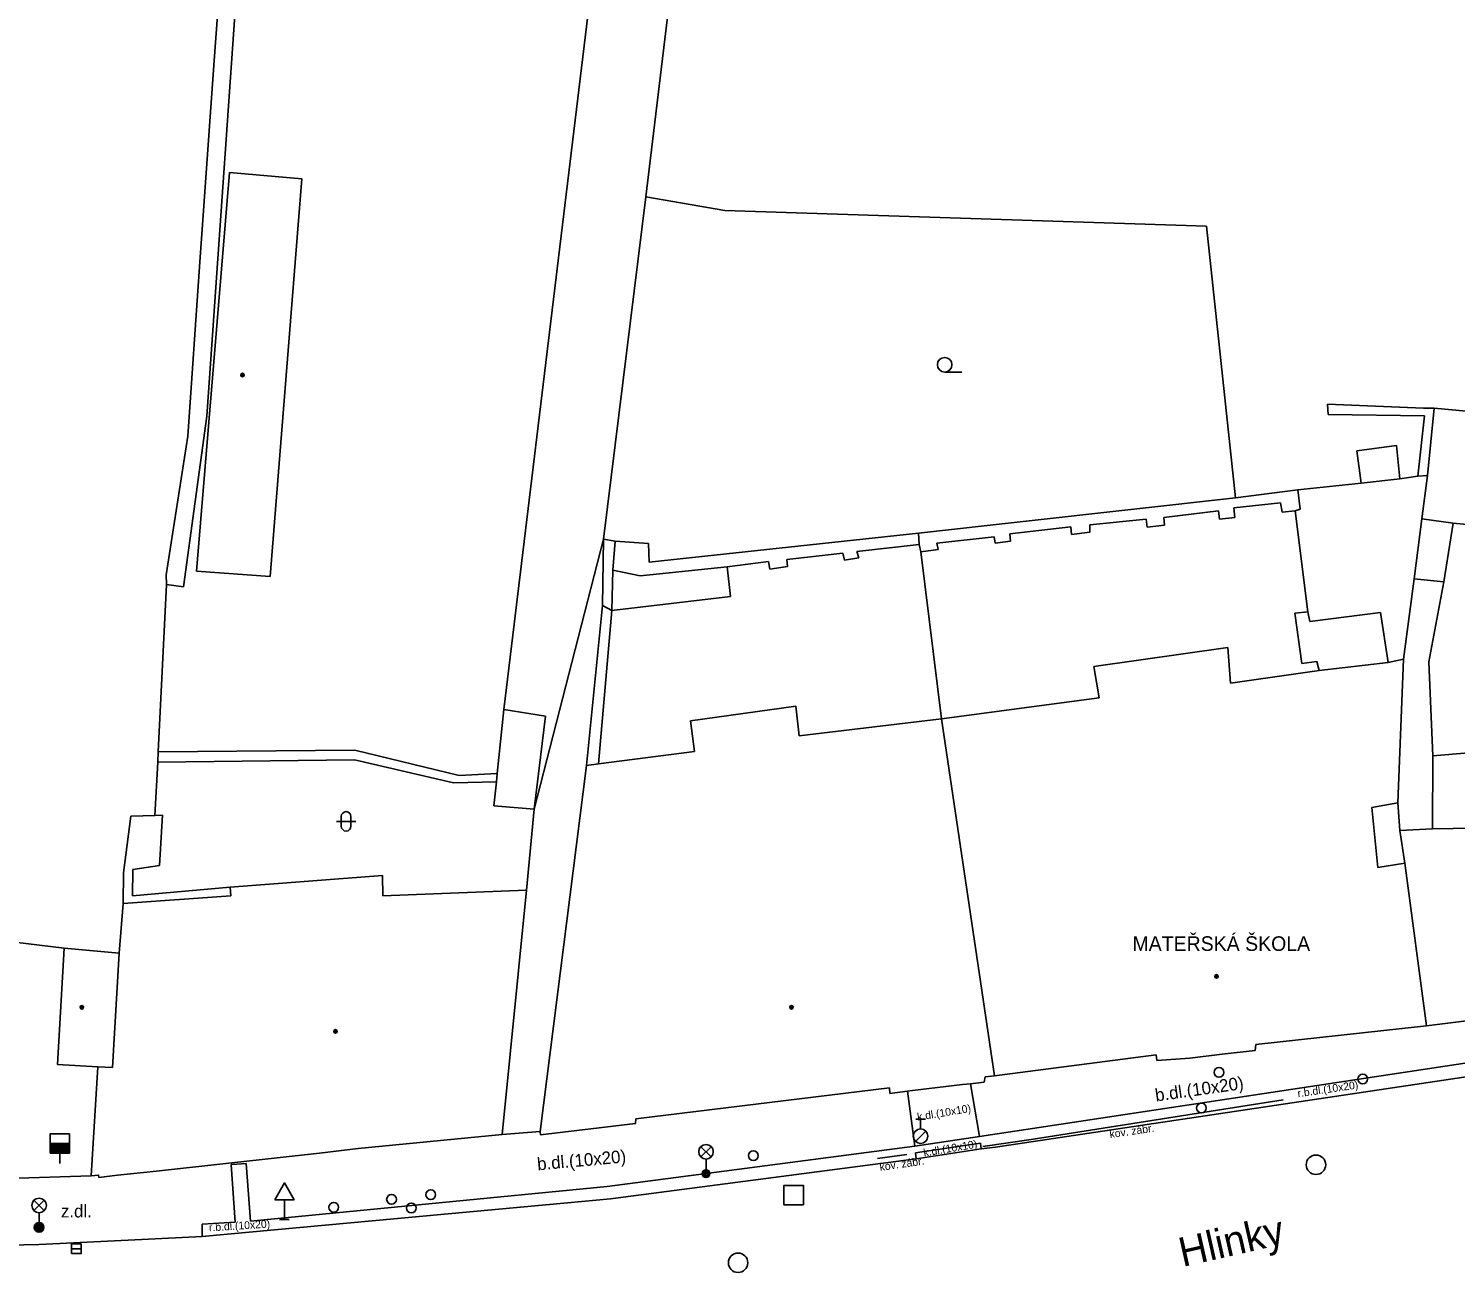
# Model space of a CAD drawing. Extents: x -600309 to -598967, y -1161267 to -1160292.
# Drawn here: x -599727.7 to -599654.3, y -1161206.9 to -1161142.9 of the extents above; entities that cross this region are included whole.
import ezdxf

# ---------------------------------------------------------------- set-up
doc = ezdxf.new("R2010")
doc.units = 0
for name, color, linetype in [('Level 10', 7, 'Continuous'), ('Level 11', 7, 'Continuous'), ('Level 25', 7, 'Continuous'), ('Level 26', 7, 'Continuous'), ('Level 27', 7, 'Continuous'), ('Level 28', 7, 'Continuous'), ('Level 31', 7, 'Continuous'), ('Level 33', 7, 'Continuous'), ('Level 34', 7, 'Continuous'), ('Level 36', 7, 'Continuous'), ('Level 39', 7, 'Continuous'), ('Level 40', 7, 'Continuous'), ('Level 41', 7, 'Continuous'), ('Level 42', 7, 'Continuous'), ('Level 49', 7, 'Continuous'), ('Level 5', 7, 'Continuous'), ('Level 51', 7, 'Continuous'), ('Level 52', 7, 'Continuous'), ('Level 54', 7, 'Continuous'), ('Level 7', 7, 'Continuous'), ('Level 8', 7, 'Continuous'), ('Level 9', 7, 'Continuous')]:
    doc.layers.add(name, color=color, linetype=linetype)

msp = doc.modelspace()

# ---------------------------------------------------------------- linework, layer by layer
at = {"layer": 'Level 10'}
for points in [[(-599677.97, -1161200.41), (-599648.26, -1161195.96)], [(-599682.06, -1161201), (-599678.71, -1161200.49)], [(-599678.71, -1161200.49), (-599677.97, -1161200.41)], [(-599697.79, -1161203.07), (-599682.06, -1161201)], [(-599718.79, -1161205), (-599700, -1161203.27), (-599697.79, -1161203.07)], [(-599721.9, -1161205.15), (-599718.79, -1161205)], [(-599727.18, -1161205.41), (-599732.75, -1161205.54), (-599737.3, -1161205.43)], [(-599721.9, -1161205.15), (-599727.18, -1161205.41)]]:
    msp.add_lwpolyline(points, dxfattribs=at)
at = {"layer": 'Level 11'}
for points in [[(-599737.2, -1161188.79), (-599725.89, -1161190.17)], [(-599678.8, -1161199.86), (-599645.3, -1161194.8)], [(-599682.13, -1161200.36), (-599682.51, -1161197.52)], [(-599679.27, -1161197.14), (-599678.8, -1161199.86)], [(-599682.13, -1161200.36), (-599678.8, -1161199.86)], [(-599697.95, -1161202.43), (-599682.13, -1161200.36)], [(-599682.09, -1161200.7), (-599678.75, -1161200.2)], [(-599678.75, -1161200.2), (-599678.71, -1161200.49)], [(-599717.3, -1161201.3), (-599717.25, -1161201.3), (-599716.53, -1161201.24)], [(-599717.1, -1161204.27), (-599717.3, -1161201.3)], [(-599716.53, -1161201.24), (-599716.31, -1161204.21)], [(-599682.06, -1161201), (-599682.09, -1161200.7)], [(-599716.31, -1161204.21), (-599697.95, -1161202.43)], [(-599718.8, -1161204.36), (-599717.1, -1161204.27)], [(-599718.79, -1161205), (-599718.8, -1161204.36)]]:
    msp.add_lwpolyline(points, dxfattribs=at)
at = {"layer": 'Level 25'}
for radius in [0.25, 0.2, 0.15, 0.1, 0.05]:
    msp.add_circle((-599727.18, -1161204.53), radius, dxfattribs=at)
at = {"layer": 'Level 26'}
msp.add_lwpolyline([(-599688.86, -1161203.37), (-599687.86, -1161203.37), (-599687.86, -1161202.37), (-599688.86, -1161202.37)], close=True, dxfattribs=at)
at = {"layer": 'Level 27'}
msp.add_line((-599725.51, -1161205.63), (-599725.01, -1161205.63), dxfattribs=at)
msp.add_lwpolyline([(-599725.51, -1161205.88), (-599725.01, -1161205.88), (-599725.01, -1161205.38), (-599725.51, -1161205.38)], close=True, dxfattribs=at)
for centre in [(-599661.49, -1161201.31), (-599691.2199, -1161206.35)]:
    msp.add_circle(centre, 0.5, dxfattribs=at)
at = {"layer": 'Level 28'}
for p, q in [((-599682.08, -1161198.965), (-599681.58, -1161198.965)), ((-599681.83, -1161199.465), (-599681.83, -1161198.965)), ((-599682.088, -1161200.112), (-599681.558, -1161199.582)), ((-599726.62, -1161200.2199), (-599725.62, -1161200.2199)), ((-599726.62, -1161200.2699), (-599725.62, -1161200.2699)), ((-599726.62, -1161200.3199), (-599725.62, -1161200.3199)), ((-599726.62, -1161200.3699), (-599725.62, -1161200.3699)), ((-599726.62, -1161200.4199), (-599725.62, -1161200.4199)), ((-599726.62, -1161200.4699), (-599725.62, -1161200.4699)), ((-599726.62, -1161200.5199), (-599725.62, -1161200.5199)), ((-599726.62, -1161200.5699), (-599725.62, -1161200.5699)), ((-599726.62, -1161200.6199), (-599725.62, -1161200.6199)), ((-599726.62, -1161200.6699), (-599725.62, -1161200.6699)), ((-599726.12, -1161200.7199), (-599726.12, -1161201.2499))]:
    msp.add_line(p, q, dxfattribs=at)
msp.add_lwpolyline([(-599726.62, -1161200.7199), (-599725.62, -1161200.7199), (-599725.62, -1161199.7199), (-599726.62, -1161199.7199)], close=True, dxfattribs=at)
for centre, radius in [((-599659.08, -1161196.9), 0.25), ((-599667.38, -1161198.39), 0.25), ((-599681.83, -1161199.84), 0.375), ((-599690.44, -1161200.84), 0.25), ((-599709.05, -1161203.09), 0.25), ((-599707.03, -1161202.85), 0.25), ((-599712.02, -1161203.5), 0.25), ((-599708.03, -1161203.53), 0.25)]:
    msp.add_circle(centre, radius, dxfattribs=at)
at = {"layer": 'Level 31'}
msp.add_circle((-599666.48, -1161196.56), 0.25, dxfattribs=at)
at = {"layer": 'Level 33'}
for p, q in [((-599693.135, -1161200.91), (-599692.605, -1161200.38)), ((-599693.135, -1161200.38), (-599692.605, -1161200.91)), ((-599692.87, -1161201.02), (-599692.87, -1161201.77)), ((-599727.445, -1161203.67), (-599726.915, -1161203.14)), ((-599727.445, -1161203.14), (-599726.915, -1161203.67)), ((-599727.18, -1161203.78), (-599727.18, -1161204.53))]:
    msp.add_line(p, q, dxfattribs=at)
for centre, radius in [((-599692.87, -1161200.645), 0.375), ((-599692.87, -1161201.77), 0.2), ((-599692.87, -1161201.77), 0.1445), ((-599692.87, -1161201.77), 0.0876), ((-599727.18, -1161203.405), 0.375)]:
    msp.add_circle(centre, radius, dxfattribs=at)
at = {"layer": 'Level 34'}
for p, q in [((-599714.56, -1161203.112), (-599714.56, -1161204.13)), ((-599714.81, -1161204.13), (-599714.31, -1161204.13))]:
    msp.add_line(p, q, dxfattribs=at)
msp.add_lwpolyline([(-599715.06, -1161203.112), (-599714.06, -1161203.112), (-599714.56, -1161202.246)], close=True, dxfattribs=at)
at = {"layer": 'Level 36'}
for p, q in [((-599680.59, -1161160.5349), (-599679.715, -1161160.5349)), ((-599711.886, -1161183.646), (-599710.886, -1161183.646)), ((-599711.636, -1161183.396), (-599711.636, -1161183.896)), ((-599711.136, -1161183.396), (-599711.136, -1161183.896))]:
    msp.add_line(p, q, dxfattribs=at)
msp.add_circle((-599680.5901, -1161160.1598), 0.375, dxfattribs=at)
for centre, start, end in [((-599711.3857, -1161183.3963), 0, 180), ((-599711.3857, -1161183.8963), 180, 0)]:
    msp.add_arc(centre, 0.25, start, end, dxfattribs=at)
at = {"layer": 'Level 39'}
for centre, radius in [((-599716.7199, -1161160.69), 0.09), ((-599716.7199, -1161160.69), 0.0398), ((-599666.61, -1161191.62), 0.09), ((-599666.61, -1161191.62), 0.0398), ((-599724.98, -1161193.21), 0.09), ((-599724.98, -1161193.21), 0.0398), ((-599688.4699, -1161193.21), 0.09), ((-599688.4699, -1161193.21), 0.0398), ((-599711.93, -1161194.45), 0.09), ((-599711.93, -1161194.45), 0.0398)]:
    msp.add_circle(centre, radius, dxfattribs=at)
at = {"layer": 'Level 5'}
for points in [[(-599654.9099, -1161171.32), (-599654.43, -1161168.31)], [(-599654.43, -1161168.31), (-599644.6599, -1161169.26)], [(-599655.69, -1161175.44), (-599654.9099, -1161171.32)], [(-599672.9099, -1161175.69), (-599666.02, -1161174.7)], [(-599666.02, -1161174.7), (-599665.89, -1161176.54)], [(-599672.64, -1161177.3), (-599672.9099, -1161175.69)], [(-599661.33, -1161175.88), (-599657.77, -1161175.48)], [(-599657.77, -1161175.48), (-599656.98, -1161175.31)], [(-599656.98, -1161175.31), (-599657.28, -1161182.69)], [(-599655.4699, -1161180.27), (-599655.69, -1161175.44)], [(-599665.89, -1161176.54), (-599661.33, -1161175.88)], [(-599693.67, -1161178.4699), (-599688.25, -1161177.73)], [(-599688.25, -1161177.73), (-599688.07, -1161179.25)], [(-599680.75, -1161178.38), (-599672.64, -1161177.3)], [(-599693.46, -1161180.05), (-599693.67, -1161178.4699)], [(-599688.07, -1161179.25), (-599680.75, -1161178.38)], [(-599680.75, -1161178.38), (-599678.03, -1161196.73)], [(-599698.4, -1161180.69), (-599693.46, -1161180.05)], [(-599650.39, -1161179.85), (-599655.4699, -1161180.27)], [(-599701.41, -1161199.6), (-599699.02, -1161180.77)], [(-599699.02, -1161180.77), (-599698.4, -1161180.69)], [(-599657.28, -1161182.69), (-599658.62, -1161182.93)], [(-599658.62, -1161182.93), (-599658.31, -1161186.02)], [(-599657.18, -1161184.12), (-599655.5, -1161184.03)], [(-599657.18, -1161184.12), (-599656.9099, -1161185.79)], [(-599655.5, -1161184.03), (-599650.21, -1161183.95)], [(-599658.31, -1161186.02), (-599656.9099, -1161185.79)], [(-599656.9099, -1161185.79), (-599655.8, -1161194.16)], [(-599717.36, -1161187.03), (-599709.52, -1161186.44)], [(-599709.52, -1161186.44), (-599709.5, -1161187.4699)], [(-599722.86, -1161187.88), (-599717.31, -1161187.4699)], [(-599717.31, -1161187.4699), (-599717.36, -1161187.03)], [(-599709.5, -1161187.4699), (-599702.1, -1161187.19)], [(-599702.1, -1161187.19), (-599703.36, -1161199.76)], [(-599723.06, -1161190.42), (-599722.86, -1161187.88)], [(-599726.23, -1161196.15), (-599725.89, -1161190.17)], [(-599725.89, -1161190.17), (-599723.06, -1161190.42)], [(-599723.4099, -1161196.31), (-599723.06, -1161190.42)], [(-599655.8, -1161194.16), (-599650.46, -1161193.49)], [(-599664.59, -1161195.12), (-599655.8, -1161194.16)], [(-599666.31, -1161195.63), (-599664.62, -1161195.44)], [(-599664.62, -1161195.44), (-599664.59, -1161195.12)], [(-599724.1599, -1161196.27), (-599726.23, -1161196.15)], [(-599724.5, -1161201.88), (-599724.1599, -1161196.27)], [(-599723.4099, -1161196.31), (-599724.1599, -1161196.27)], [(-599678.03, -1161196.73), (-599669.71, -1161195.65)], [(-599669.71, -1161195.65), (-599669.68, -1161195.95)], [(-599669.68, -1161195.95), (-599667.98, -1161195.82)], [(-599667.98, -1161195.82), (-599666.31, -1161195.63)], [(-599678.56, -1161197.06), (-599678.51, -1161196.79)], [(-599678.51, -1161196.79), (-599678.03, -1161196.73)], [(-599696.48, -1161198.94), (-599683.43, -1161197.36)], [(-599683.43, -1161197.36), (-599683.41, -1161197.64)], [(-599683.41, -1161197.64), (-599682.51, -1161197.52), (-599682.25, -1161197.49)], [(-599682.25, -1161197.49), (-599679.68, -1161197.19)], [(-599679.68, -1161197.19), (-599679.27, -1161197.14), (-599678.56, -1161197.06)], [(-599701.41, -1161199.6), (-599701.39, -1161199.77), (-599696.5, -1161199.19)], [(-599696.5, -1161199.19), (-599696.48, -1161198.94)], [(-599710.76, -1161200.48), (-599703.36, -1161199.76)], [(-599712.76, -1161200.72), (-599710.76, -1161200.48)], [(-599721.15, -1161201.64), (-599717.26, -1161201.21), (-599712.76, -1161200.72)], [(-599724.5, -1161201.88), (-599724.12, -1161201.84), (-599724.1, -1161201.96)], [(-599724.1, -1161201.96), (-599723.14, -1161201.85)], [(-599723.14, -1161201.85), (-599721.15, -1161201.64)]]:
    msp.add_lwpolyline(points, dxfattribs=at)
at = {"layer": 'Level 51'}
for points in [[(-599718.2, -1161144.75), (-599715.65, -1161110.27)], [(-599696.7199, -1161123.76), (-599703.27, -1161177.9)], [(-599693.43, -1161130.46), (-599695.9699, -1161151.52)], [(-599718.93, -1161155.13), (-599718.2, -1161144.75)], [(-599695.9699, -1161151.52), (-599698.15, -1161169.14)], [(-599691.9099, -1161152.23), (-599695.9699, -1161151.52)], [(-599667.12, -1161153.03), (-599691.9099, -1161152.23)], [(-599665.63, -1161167), (-599667.12, -1161153.03)], [(-599719.53, -1161163.83), (-599718.93, -1161155.13)], [(-599655.4, -1161162.39), (-599655.75, -1161165.85)], [(-599653.75, -1161162.54), (-599655.4, -1161162.39)], [(-599720.65, -1161170.9699), (-599719.53, -1161163.83)], [(-599659.38, -1161164.58), (-599657.35, -1161164.31)], [(-599659.17, -1161166.26), (-599659.38, -1161164.58)], [(-599657.35, -1161164.31), (-599657.17, -1161166.03)], [(-599657.17, -1161166.03), (-599656.24, -1161165.89)], [(-599656.24, -1161165.89), (-599655.75, -1161165.85)], [(-599655.75, -1161165.85), (-599656.04, -1161168.09)], [(-599665.63, -1161167), (-599662.42, -1161166.59)], [(-599662.42, -1161166.59), (-599659.17, -1161166.26)], [(-599681.94, -1161168.83), (-599665.63, -1161167)], [(-599656.04, -1161168.09), (-599656.44, -1161171.17)], [(-599656.04, -1161168.09), (-599654.43, -1161168.31)], [(-599681.94, -1161168.83), (-599695.79, -1161170.32)], [(-599681.94, -1161168.83), (-599681.9, -1161169.4)], [(-599701.71, -1161183.02), (-599698.15, -1161169.14)], [(-599698.15, -1161169.14), (-599698.19, -1161172.55)], [(-599698.15, -1161169.14), (-599697.55, -1161169.23)], [(-599695.83, -1161169.35), (-599697.55, -1161169.23)], [(-599695.79, -1161170.32), (-599695.83, -1161169.35)], [(-599681.9, -1161169.4), (-599681.81, -1161169.79)], [(-599681.81, -1161169.79), (-599680.75, -1161178.38)], [(-599720.63, -1161171.4699), (-599720.65, -1161170.9699)], [(-599656.44, -1161171.17), (-599656.98, -1161175.31)], [(-599721.06, -1161180.07), (-599720.63, -1161171.4699)], [(-599698.19, -1161172.55), (-599699.02, -1161180.77)], [(-599703.27, -1161177.9), (-599703.62, -1161181.19)], [(-599703.27, -1161177.9), (-599701.12, -1161178.23)], [(-599701.12, -1161178.23), (-599701.71, -1161183.02)], [(-599721.06, -1161180.07), (-599721.07, -1161180.6)], [(-599710.93, -1161179.98), (-599721.06, -1161180.07)], [(-599705.57, -1161181.29), (-599710.93, -1161179.98)], [(-599721.07, -1161180.6), (-599721.2199, -1161183.34)], [(-599703.62, -1161181.19), (-599705.57, -1161181.29)], [(-599701.71, -1161183.02), (-599702.1, -1161187.19)], [(-599657.28, -1161182.69), (-599657.18, -1161184.12)], [(-599722.4699, -1161183.38), (-599722.84, -1161186.3)], [(-599721.2199, -1161183.34), (-599722.4699, -1161183.38)], [(-599722.84, -1161186.3), (-599722.86, -1161187.88)]]:
    msp.add_lwpolyline(points, dxfattribs=at)
at = {"layer": 'Level 52'}
for points in [[(-599719.08, -1161170.78), (-599717.39, -1161150.28)], [(-599717.39, -1161150.28), (-599713.6599, -1161150.59)], [(-599713.6599, -1161150.59), (-599715.29, -1161171.05)], [(-599715.29, -1161171.05), (-599719.08, -1161170.78)]]:
    msp.add_lwpolyline(points, dxfattribs=at)
at = {"layer": 'Level 54'}
for points in [[(-599714.89, -1161110.26), (-599718.55, -1161162.81)], [(-599660.89, -1161162.19), (-599655.95, -1161162.39)], [(-599660.87, -1161162.7199), (-599660.89, -1161162.19)], [(-599655.95, -1161162.39), (-599655.4, -1161162.39)], [(-599718.55, -1161162.81), (-599719.75, -1161171.58)], [(-599655.9099, -1161162.79), (-599660.87, -1161162.7199)], [(-599656.24, -1161165.89), (-599655.9099, -1161162.79)], [(-599659.17, -1161166.26), (-599657.17, -1161166.03)], [(-599662.3, -1161167.59), (-599662.42, -1161166.59)], [(-599665.7199, -1161167.52), (-599663.31, -1161167.26)], [(-599665.6599, -1161168.02), (-599665.7199, -1161167.52)], [(-599663.31, -1161167.26), (-599663.23, -1161167.75)], [(-599662.56, -1161167.68), (-599662.3, -1161167.59)], [(-599673.13, -1161168.39), (-599670.23, -1161168.11)], [(-599673.13, -1161168.77), (-599673.13, -1161168.39)], [(-599670.23, -1161168.11), (-599670.18, -1161168.52)], [(-599669.31, -1161168.01), (-599666.5, -1161167.67)], [(-599669.28, -1161168.42), (-599669.31, -1161168.01)], [(-599666.5, -1161167.67), (-599666.45, -1161168.11)], [(-599666.45, -1161168.11), (-599665.6599, -1161168.02)], [(-599663.23, -1161167.75), (-599662.56, -1161167.68)], [(-599662.56, -1161167.68), (-599661.9, -1161172.87)], [(-599681, -1161169.34), (-599678.04, -1161169.02)], [(-599678.04, -1161169.02), (-599677.99, -1161169.34)], [(-599677.24, -1161168.86), (-599674.1, -1161168.49)], [(-599677.21, -1161169.24), (-599677.24, -1161168.86)], [(-599674.1, -1161168.49), (-599674.06, -1161168.89)], [(-599674.06, -1161168.89), (-599673.13, -1161168.77)], [(-599670.18, -1161168.52), (-599669.28, -1161168.42)], [(-599697.55, -1161169.23), (-599697.6599, -1161170.73)], [(-599688.71, -1161170.17), (-599685.83, -1161169.85)], [(-599685.83, -1161169.85), (-599685.75, -1161170.2199)], [(-599685.11, -1161169.77), (-599681.9, -1161169.4)], [(-599685.01, -1161170.1), (-599685.11, -1161169.77)], [(-599681.81, -1161169.79), (-599680.92, -1161169.67)], [(-599680.92, -1161169.67), (-599681, -1161169.34)], [(-599677.99, -1161169.34), (-599677.21, -1161169.24)], [(-599696.26, -1161171.02), (-599691.78, -1161170.55)], [(-599691.78, -1161170.55), (-599689.6599, -1161170.28)], [(-599691.78, -1161170.55), (-599691.61, -1161172.08)], [(-599689.6599, -1161170.28), (-599689.58, -1161170.67)], [(-599689.58, -1161170.67), (-599688.67, -1161170.54)], [(-599688.67, -1161170.54), (-599688.71, -1161170.17)], [(-599685.75, -1161170.2199), (-599685.01, -1161170.1)], [(-599697.6599, -1161170.73), (-599697.71, -1161172.8)], [(-599697.6599, -1161170.73), (-599696.26, -1161171.02)], [(-599656.44, -1161171.17), (-599654.9099, -1161171.32)], [(-599719.75, -1161171.58), (-599720.63, -1161171.4699)], [(-599697.71, -1161172.8), (-599698.19, -1161172.55)], [(-599691.61, -1161172.08), (-599697.71, -1161172.8)], [(-599697.71, -1161172.8), (-599698.4, -1161180.69)], [(-599662.57, -1161172.94), (-599661.9, -1161172.87)], [(-599662.21, -1161175.53), (-599662.57, -1161172.94)], [(-599661.9, -1161172.87), (-599661.8, -1161173.37)], [(-599661.8, -1161173.37), (-599658.17, -1161172.9099)], [(-599658.17, -1161172.9099), (-599657.77, -1161175.48)], [(-599661.45, -1161175.42), (-599662.21, -1161175.53)], [(-599661.33, -1161175.88), (-599661.45, -1161175.42)], [(-599721.07, -1161180.6), (-599710.95, -1161180.49)], [(-599710.95, -1161180.49), (-599705.86, -1161181.67)], [(-599655.5, -1161184.03), (-599655.4699, -1161180.27)], [(-599703.62, -1161181.19), (-599703.65, -1161181.62)], [(-599705.86, -1161181.67), (-599703.65, -1161181.62)], [(-599703.79, -1161182.85), (-599703.65, -1161181.62)], [(-599701.71, -1161183.02), (-599703.79, -1161182.85)], [(-599721.2199, -1161183.34), (-599720.84, -1161183.33)], [(-599720.84, -1161183.33), (-599720.98, -1161185.92)], [(-599720.98, -1161185.92), (-599722.36, -1161186.12)], [(-599722.36, -1161186.12), (-599722.38, -1161187.48)], [(-599722.38, -1161187.48), (-599717.36, -1161187.03)]]:
    msp.add_lwpolyline(points, dxfattribs=at)
at = {"layer": 'Level 7'}
msp.add_lwpolyline([(-599724.5, -1161201.88), (-599729.85, -1161202.05)], dxfattribs=at)
at = {"layer": 'Level 8'}
msp.add_lwpolyline([(-599703.36, -1161199.76), (-599701.41, -1161199.6)], dxfattribs=at)
at = {"layer": 'Level 9'}
for points in [[(-599676.14, -1161200.01), (-599663.18, -1161197.97)], [(-599678.63, -1161200.37), (-599676.14, -1161200.01)], [(-599684.05, -1161200.99), (-599682.53, -1161200.79)]]:
    msp.add_lwpolyline(points, dxfattribs=at)

# ---------------------------------------------------------------- texts
at = {"layer": 'Level 40'}
for s, height, rotation, p in [('b.dl.(10x20)', 0.65, 8.120711, (-599669.72, -1161198.06)), ('r.b.dl.(10x20)', 0.4, 8.321975, (-599662.41, -1161197.84)), ('k.dl.(10x10)', 0.4, 9.486883, (-599681.97, -1161199.05)), ('b.dl.(10x20)', 0.65, 5.172936, (-599701.53, -1161201.6)), ('k.dl.(10x10)', 0.4, 9.486883, (-599681.65, -1161200.89)), ('r.b.dl.(10x20)', 0.4, 3.647867, (-599718.43, -1161204.74))]:
    msp.add_text(s, height=height, rotation=rotation, dxfattribs=at).set_placement(p)
msp.add_text('z.dl.', height=0.65, dxfattribs=at).set_placement((-599726.06, -1161204.02))
at = {"layer": 'Level 41'}
msp.add_text('MATEŘSKÁ ŠKOLA', height=0.75, dxfattribs=at).set_placement((-599670.93, -1161190.31))
at = {"layer": 'Level 42'}
for p in [(-599672.08, -1161199.94), (-599683.91, -1161201.63)]:
    msp.add_text('kov. zábr.', height=0.4, rotation=8.321975, dxfattribs=at).set_placement(p)
at = {"layer": 'Level 49'}
msp.add_text('Hlinky', height=1.5, rotation=12.8, dxfattribs=at).set_placement((-599668.35, -1161206.57))

doc.saveas('drawing.dxf')
